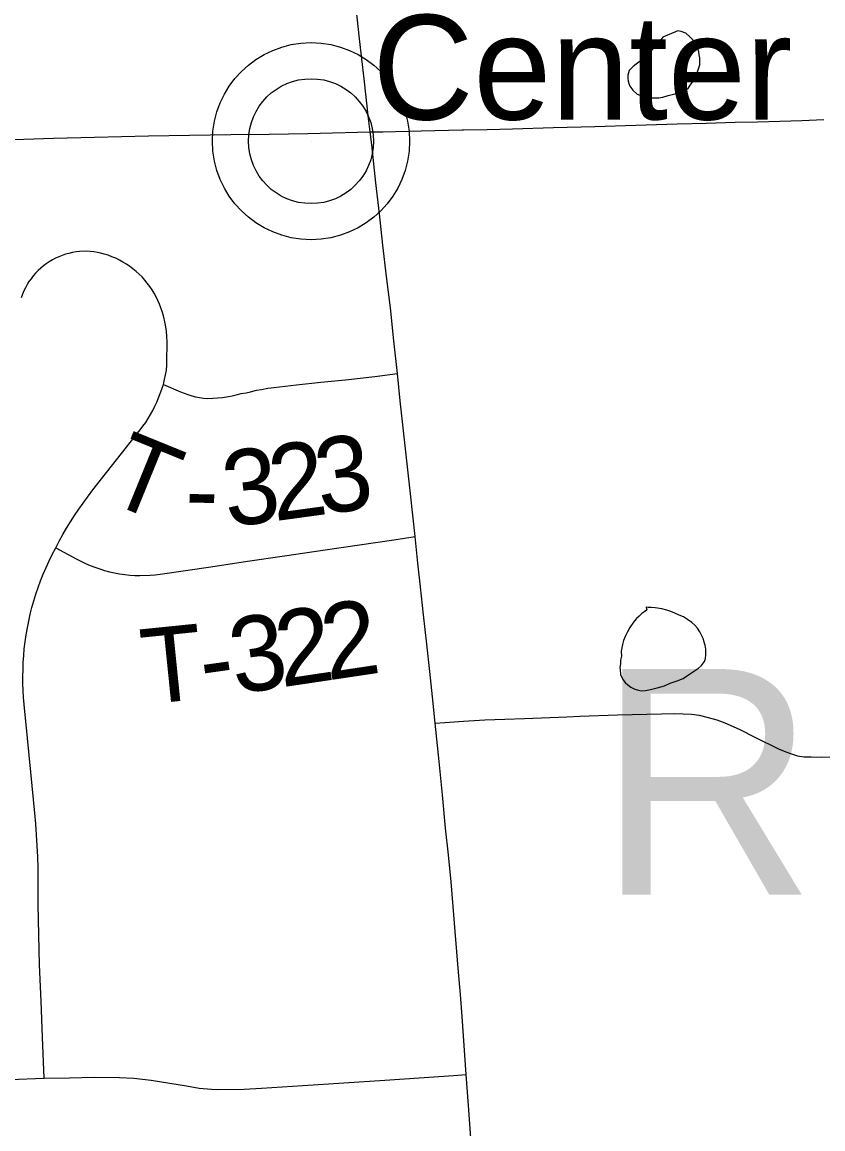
# Model space of a CAD drawing. Extents: x 103424 to 290657, y 38711 to 110967.
# Drawn here: x 106634 to 109845, y 53149 to 57589 of the extents above; entities that cross this region are included whole.
import ezdxf

# ---------------------------------------------------------------- set-up
doc = ezdxf.new("R2010")
doc.units = 0
for name, color, linetype in [('GM_X_Minor_Lake', 7, 'Continuous'), ('GM_X_State_Route', 7, 'Continuous'), ('GM_X_Township_Road', 7, 'Continuous'), ('GM_X_Township_Road_Text', 7, 'Continuous'), ('GM_X_Township_Text', 7, 'Continuous'), ('GM_X_Unincorporated', 7, 'Continuous'), ('GM_X_Unincorporated_Location', 7, 'Continuous'), ('GM_X_Unincorporated_Text', 7, 'Continuous'), ('SC_Scratch1', 7, 'Continuous')]:
    doc.layers.add(name, color=color, linetype=linetype)

msp = doc.modelspace()

# ---------------------------------------------------------------- linework, layer by layer
at = {"layer": 'GM_X_Minor_Lake'}
for points in [[(109202.6, 57528.7), (109194.8, 57518.7), (109182.9, 57508.4), (109169.1, 57488), (109157.2, 57475.7), (109147.3, 57463.4), (109133.4, 57451), (109111.5, 57432.5), (109095.6, 57420.1), (109083.6, 57411.8), (109067.7, 57395.4), (109062, 57377.1), (109062.2, 57363), (109064.4, 57352.9), (109066.6, 57342.8), (109070.8, 57332.8), (109083.2, 57316.9), (109099.6, 57301), (109117.9, 57293.2), (109132.1, 57289.4), (109144.3, 57285.5), (109156.4, 57285.7), (109172.5, 57286), (109186.6, 57286.2), (109202.7, 57288.5), (109224.8, 57294.9), (109250.9, 57301.4), (109279, 57310), (109295, 57318.3), (109305.1, 57322.5), (109312.9, 57336.8), (109320.8, 57347), (109332.6, 57363.4), (109338.5, 57377.6), (109351.9, 57418.3), (109351.7, 57432.4), (109351.4, 57446.5), (109349.2, 57458.6), (109347, 57470.7), (109342.8, 57480.7), (109336.5, 57496.8), (109332.3, 57506.8), (109324, 57516.8), (109311.7, 57530.7), (109295.3, 57544.6), (109277, 57552.4), (109262.8, 57554.2)], [(109262.8, 57554.2), (109202.7, 57528.9), (109202.6, 57528.7)], [(109097.2, 55196.4), (109096.6, 55195.8), (109084.7, 55181.5), (109070.9, 55161.1), (109061.1, 55142.7), (109051.4, 55124.4), (109045.6, 55108.1), (109041.8, 55091.9), (109038, 55079.7), (109036.2, 55065.5), (109036.6, 55045.3), (109032.8, 55029.1), (109033, 55015), (109031.2, 55000.8), (109031.4, 54990.7), (109033.7, 54972.6), (109042.1, 54952.5), (109052.4, 54940.5), (109062.7, 54930.6), (109075, 54920.7), (109091.2, 54912.9), (109105.4, 54909.1), (109115.6, 54907.2), (109133.7, 54907.5), (109153.8, 54911.9), (109179.9, 54918.4), (109210.1, 54927), (109232.1, 54937.4), (109252.2, 54943.8), (109264.2, 54948.1), (109274.2, 54952.3), (109284.2, 54956.5), (109298.2, 54964.8), (109346.1, 54997.9), (109358, 55008.2), (109369.9, 55024.6), (109373.7, 55036.7), (109375.4, 55052.9), (109375.1, 55073.1), (109372.8, 55089.3), (109368.6, 55101.3), (109366.3, 55113.4), (109358, 55129.4), (109351.7, 55143.5), (109341.4, 55157.4), (109331.1, 55169.4), (109318.8, 55181.3), (109302.5, 55193.1), (109286.1, 55203), (109267.9, 55210.8), (109251.6, 55218.6), (109235.3, 55224.4), (109219.1, 55230.2), (109198.8, 55235.9), (109172.5, 55239.5), (109156.4, 55241.2), (109144.3, 55241), (109136.1, 55242.9), (109136.2, 55240.9)], [(109136.2, 55240.9), (109138.4, 55230.9), (109130.4, 55224.7), (109118.4, 55216.4), (109108.5, 55206.1), (109097.2, 55196.4)]]:
    msp.add_lwpolyline(points, dxfattribs=at)
at = {"layer": 'GM_X_State_Route'}
for points in [[(108029.5, 57149.1), (108022.7, 57202.6), (108004.9, 57362.3), (107987.1, 57521.9), (107969.2, 57686)], [(108029.5, 57149.1), (108022.7, 57202.6), (108004.9, 57362.3), (107987.1, 57521.9), (107969.2, 57686)], [(108403.9, 57157.1), (108499.3, 57159), (108600, 57161.1), (108765, 57166), (108930, 57171), (109095, 57175.9), (109260, 57180.9), (109376.7, 57184.4), (109493.5, 57187.9), (109582.9, 57189.8), (109672.4, 57191.7), (109760.5, 57195.1), (109848.5, 57198.5)], [(108403.9, 57157.1), (108499.3, 57159), (108600, 57161.1), (108765, 57166), (108930, 57171), (109095, 57175.9), (109260, 57180.9), (109376.7, 57184.4), (109493.5, 57187.9), (109582.9, 57189.8), (109672.4, 57191.7), (109760.5, 57195.1), (109848.5, 57198.5)], [(106521.9, 57117), (106640.9, 57120.5), (106759.9, 57124), (106924.9, 57128), (107032.9, 57130.5), (107140.8, 57133.1), (107305.8, 57135.6), (107470.9, 57138.1), (107625, 57140.5), (107779.1, 57142.8), (107879, 57145.6), (107978.9, 57148.5), (108029.5, 57149.1)], [(108029.5, 57149.1), (108080.5, 57149.8), (108233.6, 57153.6), (108398.6, 57157), (108403.9, 57157.1)], [(108029.5, 57149.1), (108080.5, 57149.8), (108233.6, 57153.6), (108398.6, 57157), (108403.9, 57157.1)], [(108434.5, 53093.9), (108424.3, 53243.5), (108414.9, 53367.7), (108406.7, 53483.7), (108398.4, 53599.6), (108391.3, 53688.6), (108384.2, 53777.6), (108370, 53940.5), (108362, 54040.7), (108353.9, 54140.8), (108343, 54248), (108332.1, 54355.3), (108319, 54489.5), (108305.9, 54623.7), (108290.6, 54777.3), (108280.1, 54882.5), (108269, 54983.9), (108256.9, 55094.3), (108243.1, 55211.6), (108230.9, 55323.8), (108221.2, 55418.9), (108209.4, 55525.3), (108200.2, 55611.3), (108191, 55697.2), (108176.3, 55829.6), (108161.6, 55962), (108150.2, 56070.7), (108138.8, 56179.3), (108124.6, 56311.2), (108110.5, 56443.2), (108095.1, 56569.1), (108079.8, 56695.1), (108066.3, 56820), (108052.9, 56944.8), (108036.5, 57097.5), (108029.5, 57149.1)]]:
    msp.add_lwpolyline(points, dxfattribs=at)
at = {"layer": 'GM_X_Township_Road'}
for points in [[(106722.9, 53352.2), (106716, 53517.1), (106709.9, 53662), (106703.9, 53806.9), (106701.9, 53867.2), (106700.4, 53927.7), (106699.5, 53988.1), (106699, 54048.4), (106698.3, 54196.8), (106696.8, 54240.9), (106694.8, 54284.8), (106692.1, 54328.7), (106688.8, 54372.6), (106684.8, 54416.4), (106668.5, 54580.7), (106655.1, 54716.3), (106641.7, 54851.9), (106639.4, 54879.7), (106637.7, 54907.7), (106636.7, 54935.7), (106638.3, 55019.8), (106640.3, 55047.8), (106642.8, 55075.6), (106646.3, 55103.5), (106650.4, 55131.2), (106655.2, 55158.8), (106660.5, 55186.2), (106666.8, 55213.6), (106673.6, 55240.8), (106681.4, 55267.8), (106689.5, 55294.5), (106698.5, 55321), (106708.1, 55347.4), (106718.9, 55374.5), (106730, 55401.3), (106741.9, 55427.9), (106754.2, 55454.2), (106769.1, 55480.3), (106783, 55506.9), (106797.4, 55533.2), (106812.5, 55559.2), (106828.1, 55584.9), (106844.2, 55610.2), (106860.9, 55635.2), (106878.2, 55659.8), (106895.9, 55683.9), (106917.8, 55712.4), (107012.6, 55833), (107107.4, 55953.7), (107118.5, 55968.5), (107129.4, 55983.7), (107139.4, 55999.4), (107149, 56015.3), (107157.8, 56031.6), (107166.4, 56048.2), (107174.2, 56065.2), (107181.3, 56082.3), (107187.8, 56099.7), (107193.8, 56117.4), (107200.3, 56136.1), (107205.3, 56155), (107209.3, 56174), (107212.6, 56193.2), (107213.6, 56213.8), (107214.1, 56235), (107214.7, 56252.1), (107216.2, 56279.1), (107215.7, 56306.5), (107214.7, 56327.8), (107213.5, 56348.3), (107210.4, 56367.5), (107206.4, 56386.7), (107201.9, 56405.5), (107196.6, 56424.3), (107190.6, 56442.8), (107184.8, 56458), (107178.5, 56473), (107171.2, 56487.6), (107163.4, 56501.9), (107155.1, 56515.7), (107145.8, 56529.2), (107136, 56542.3), (107125.7, 56554.8), (107114.9, 56566.9), (107103.3, 56578.3), (107091.2, 56589.3), (107078.6, 56599.7), (107065.8, 56609.4), (107052.2, 56618.5), (107038.4, 56627), (107024, 56634.8), (107009.5, 56641.9), (106994.3, 56648.3), (106979.2, 56654), (106963.6, 56658.9), (106949.8, 56662.6), (106935.7, 56665.6), (106921.6, 56667.8), (106907.3, 56669.2), (106892.9, 56669.9), (106864.2, 56668.9), (106850.1, 56667.3), (106836, 56665), (106821.9, 56661.8), (106808.1, 56658), (106794.5, 56653.4), (106781.1, 56648.1), (106768.1, 56642.2), (106755.4, 56635.5), (106743.1, 56628.2), (106731, 56620.2), (106719.7, 56611.6), (106708.6, 56602.3), (106698, 56592.5), (106688.2, 56582.3), (106678.7, 56571.4), (106669.8, 56560.1), (106661.5, 56548.3), (106654, 56536.2), (106647.2, 56523.6), (106640.9, 56510.7), (106635.3, 56497.4), (106630.5, 56483.9)], [(107200.3, 56136.1), (107269.4, 56106.6), (107284, 56100.5), (107299.1, 56095), (107314.2, 56090.4), (107329.5, 56086.4), (107345.1, 56083.1), (107361, 56080.7), (107378.9, 56079.2), (107437.4, 56082.8), (107461.3, 56088), (107475.8, 56090.6), (107492.4, 56093.7), (107512.6, 56098.9), (107532.8, 56102.6), (107549.3, 56106.2), (107573.2, 56112.4), (107593.9, 56116), (107619.8, 56120.7), (107643.7, 56123.8), (107733.8, 56134.1), (107832, 56144.5), (107930.2, 56154.9), (108048.4, 56167.8), (108138.8, 56179.3)], [(106769.1, 55480.3), (106851.4, 55436.5), (106869.5, 55426.8), (106888.2, 55417.9), (106906.8, 55409.7), (106925.9, 55402.2), (106945.3, 55395.5), (106964.9, 55389.4), (106984.8, 55384.2), (107004.7, 55379.7), (107024.8, 55376), (107045.2, 55373.1), (107065.6, 55371), (107086, 55369.6), (107106.4, 55369.1), (107147.4, 55370.2), (107167.8, 55372), (107188.2, 55374.6), (107289.2, 55389.5), (107390.3, 55404.4), (107537.9, 55426.2), (107685.5, 55448), (107848.8, 55472.1), (107986.5, 55492.4), (108124.3, 55512.7), (108209.4, 55525.3)], [(108290.6, 54777.3), (108328.3, 54780), (108404.2, 54785.5), (108489.2, 54790.6), (108569.6, 54793.1), (108648.5, 54796.1), (108817.9, 54802.8), (108870.2, 54804.6)], [(108870.2, 54804.6), (109021.8, 54809.8), (109197, 54814.5), (109251.5, 54815.8), (109317.7, 54812.8), (109348.1, 54808.8), (109385, 54800.2), (109418.9, 54790.1), (109451.8, 54777.9), (109509.4, 54752.6), (109574.7, 54719.7), (109666.2, 54673.7), (109695.6, 54661.6), (109718.3, 54653.5), (109743.1, 54646.4), (109768.9, 54641.9), (109797.2, 54641.3), (109837.3, 54641), (109915.1, 54643)], [(106584.8, 53347.7), (106722.9, 53352.2), (106823.5, 53354.4), (106924, 53356.6), (107024.9, 53355.2), (107082.2, 53353.1), (107151.3, 53344.2), (107293.7, 53321.3), (107344.1, 53313.1), (107393.8, 53308.2), (107419.4, 53306.8), (107523.7, 53308.2), (107594.2, 53313.1), (107758.9, 53323.8), (107923.6, 53334.5), (108088.3, 53345.2), (108226.2, 53354.2), (108364.1, 53363.2), (108414.9, 53367.7)]]:
    msp.add_lwpolyline(points, dxfattribs=at)
at = {"layer": 'GM_X_Unincorporated'}
for radius in [395.3, 395.3, 250.6, 250.6]:
    msp.add_circle((107792.6, 57111.9), radius, dxfattribs=at)
at = {"layer": 'GM_X_Unincorporated_Location'}
msp.add_line((107792.6, 57111.9), (107792.6, 57111.9), dxfattribs=at)
at = {"layer": 'SC_Scratch1'}
for radius in [395.3, 250.6]:
    msp.add_circle((107792.6, 57111.9), radius, dxfattribs=at)

# ---------------------------------------------------------------- texts
at = {"layer": 'GM_X_Township_Road_Text'}
for s, rotation, p in [('T', 337.8437, (106958.8, 55672.4)), ('2', 7.8024, (107645.2, 55586.8)), ('3', 8.0774, (107831, 55612.3)), ('3', 7.259, (107457.6, 55563)), ('-', 358.7605, (107285, 55563.1)), ('2', 8.4844, (107673.8, 54920.4)), ('2', 8.5306, (107858, 54947.8)), ('3', 8.3194, (107488.9, 54893.3)), ('T', 5.7997, (107127.1, 54851.6)), ('-', 7.9203, (107363.9, 54875.9))]:
    msp.add_text(s, height=301.9, rotation=rotation, dxfattribs=at).set_placement(p)
at = {"layer": 'GM_X_Township_Text'}
msp.add_text('RUSSELL', height=905.61, rotation=0, dxfattribs=at).set_placement((108941.7, 54088.4))
at = {"layer": 'GM_X_Unincorporated_Text'}
msp.add_text('Center', height=419.6, rotation=0, dxfattribs=at).set_placement((108038.4, 57198.6))

doc.saveas('drawing.dxf')
